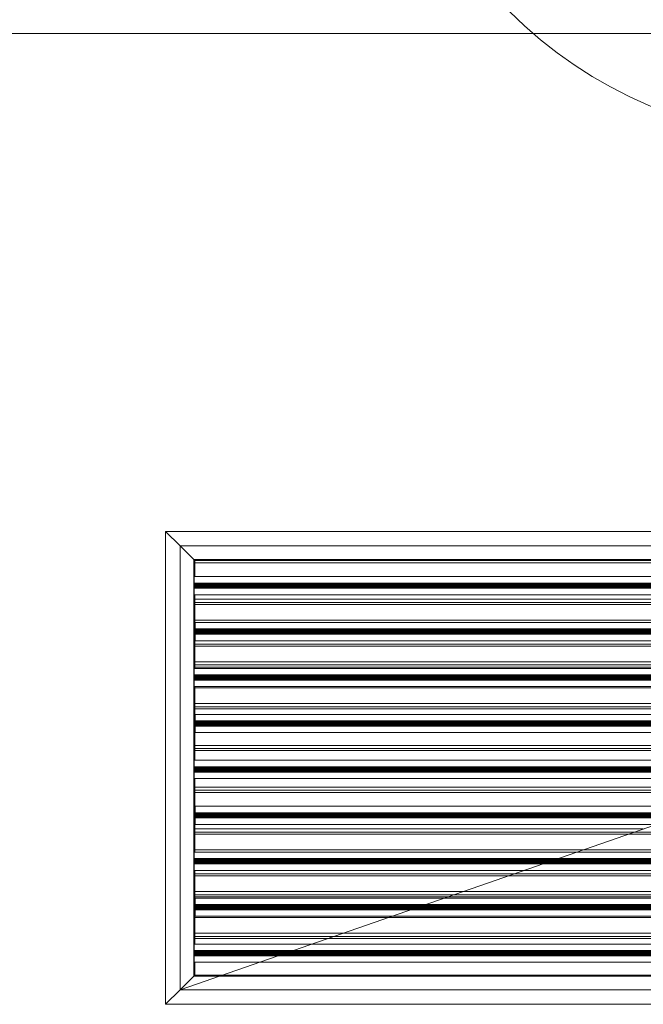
# Model space of a CAD drawing. Header units: metres. Extents: x 2.9 to 42.3, y -72.9 to -49.3.
# Tile 286 of 309: x 27.4 to 28, y -55.8 to -54.9. Entities that reach past the tile are written whole.
import ezdxf

# ---------------------------------------------------------------- set-up
doc = ezdxf.new("R2010")
doc.units = ezdxf.units.M
doc.linetypes.add('Oculto 1_5', pattern=[0.0022, 0.0015, -0.0007])
for name, color, linetype, lineweight in [('A-DETL', 7, 'Oculto 1_5', 18), ('A-WALL', 7, 'Continuous', 18), ('G-IMPT', 7, 'Continuous', 18), ('M-HVAC-DUCT-ANNO', 7, 'Continuous', 18)]:
    doc.layers.add(name, color=color, linetype=linetype, lineweight=lineweight)
doc.layers.add('M-HVAC-CDFF-IDEN', color=1, linetype='Continuous', lineweight=9, true_color=0xff0000)

# ---------------------------------------------------------------- blocks, each defined once
blk = doc.blocks.new('Paredes 25 - Paredes 21-7862988-2PAV')
at = {"layer": 'A-WALL', "color": 253, "true_color": 0xaaaaaa}
blk.add_line((26.39374, -54.86793), (29.3228, -54.86793), dxfattribs=at)
blk = doc.blocks.new('4 GRE - ESCOLA DE CINEMA E AUDIOVISUAL CINE REX R07_rvt-1-2PAV')
at = {"layer": 'A-WALL', "color": 253, "lineweight": 18, "true_color": 0xaaaaaa}
blk.add_blockref('Paredes 25 - Paredes 21-7862988-2PAV', (0, 0.00002), dxfattribs=at)
blk = doc.blocks.new('GRELHA AR-AG 1225x425 - TROX_AR-AG_1225x425_dxf_QMODEL_9a1ed65d_b014_438d_945c_eb9463d1be6b-830546-2PAV')
at = {"layer": 'G-IMPT', "color": 1, "true_color": 0xff0000}
for p, q in [((0.6265, 0.2265), (-0.6265, 0.2265)), ((-0.6265, 0.2265), (0.6265, 0.2265)), ((0.6125, 0.2125), (0.6265, 0.2265)), ((0.6265, 0.2265), (0.6265, -0.2265)), ((0.6265, 0.2265), (0.6265, -0.2265)), ((0.6125, -0.2125), (0.6265, -0.2265)), ((0.6265, -0.2265), (-0.6265, -0.2265)), ((-0.6265, -0.2265), (0.6265, -0.2265))]:
    blk.add_line(p, q, dxfattribs=at)
blk = doc.blocks.new('GRELHA AR-AG 1225x425 - TROX_AR-AG_1225x425_dxf-830545-2PAV')
blk.add_blockref('GRELHA AR-AG 1225x425 - TROX_AR-AG_1225x425_dxf_QMODEL_9a1ed65d_b014_438d_945c_eb9463d1be6b-830546-2PAV', (0, 0))
blk = doc.blocks.new('GRELHA AR-AG 1225x425 - TROX_AR-AG_1225x425_dxf_QMODEL_9a1ed65d_b014_438d_945c_eb9463d1be6b-V138-2PAV')
at = {"layer": 'A-DETL', "color": 1, "linetype": 'Continuous', "true_color": 0xff0000}
for p, q in [((-0.6265, 0.2265), (0.6265, 0.2265)), ((0.6125, 0.2125), (0.6265, 0.2265)), ((0.6125, 0.2125), (0.5995, 0.1995)), ((0.5995, 0.1995), (-0.5995, 0.1995)), ((0.572, 0.1985), (-0.5985, 0.1985)), ((0.572, 0.1985), (-0.5985, 0.1985)), ((-0.5985, 0.1985), (0.572, 0.1985)), ((0.5985, 0.1985), (0.5723, 0.1985)), ((0.5985, 0.1985), (0.5723, 0.1985)), ((0.5723, 0.1985), (0.5985, 0.1985)), ((0.5985, 0.1985), (0.5995, 0.1995)), ((0.5985, 0.1985), (0.5985, 0.18621)), ((0.5985, 0.1985), (0.5985, 0.18621)), ((0.5995, 0.1995), (0.5995, -0.1995)), ((0.51867, 0.18), (-0.599, 0.18)), ((0.599, 0.17927), (-0.599, 0.17927)), ((-0.598, 0.18621), (0.53657, 0.18621)), ((0.51723, 0.1795), (-0.598, 0.1795)), ((0.599, 0.1795), (0.51753, 0.1795)), ((0.599, 0.18), (0.51897, 0.18)), ((0.53687, 0.18621), (0.599, 0.18621)), ((0.599, 0.1795), (0.599, 0.18621)), ((0.599, 0.17958), (0.599, 0.17927)), ((0.599, 0.17927), (0.599, 0.17889)), ((0.599, 0.17889), (-0.599, 0.17889)), ((0.599, 0.17846), (-0.599, 0.17846)), ((0.599, 0.17799), (-0.599, 0.17799)), ((0.599, 0.1775), (-0.599, 0.1775)), ((0.599, 0.17701), (-0.599, 0.17701)), ((0.599, 0.17654), (-0.599, 0.17654)), ((0.599, 0.17611), (-0.599, 0.17611)), ((0.599, 0.17573), (-0.599, 0.17573)), ((0.599, 0.17542), (-0.599, 0.17542)), ((0.599, 0.17519), (-0.599, 0.17519)), ((0.599, 0.17505), (-0.599, 0.17505)), ((0.50426, 0.175), (-0.599, 0.175)), ((0.599, 0.175), (0.50456, 0.175)), ((0.599, 0.17889), (0.599, 0.17846)), ((0.599, 0.17846), (0.599, 0.17799)), ((0.599, 0.17799), (0.599, 0.1775)), ((0.599, 0.1775), (0.599, 0.17701)), ((0.599, 0.17701), (0.599, 0.17654)), ((0.599, 0.17654), (0.599, 0.17611)), ((0.599, 0.17611), (0.599, 0.17573)), ((0.599, 0.17573), (0.599, 0.17542)), ((0.599, 0.17542), (0.599, 0.17519)), ((0.599, 0.17519), (0.599, 0.17505)), ((0.599, 0.16879), (0.599, 0.17519)), ((0.599, 0.17505), (0.599, 0.175)), ((-0.5985, 0.1635), (0.5985, 0.1635)), ((-0.5985, 0.1615), (0.46535, 0.1615)), ((0.48637, 0.16879), (-0.598, 0.16879)), ((0.46565, 0.1615), (0.5985, 0.1615)), ((0.599, 0.16879), (0.48667, 0.16879)), ((0.5985, 0.16879), (0.5985, 0.13581)), ((0.5985, 0.16879), (0.5985, 0.16517)), ((0.5985, 0.16517), (0.5985, 0.1585)), ((0.4567, 0.1585), (-0.5985, 0.1585)), ((-0.5985, 0.1585), (0.4567, 0.1585)), ((0.5985, 0.1585), (0.457, 0.1585)), ((0.457, 0.1585), (0.5985, 0.1585)), ((0.5985, 0.1585), (0.5985, 0.14517)), ((-0.599, 0.14221), (0.40974, 0.14221)), ((-0.5985, 0.1435), (0.5985, 0.1435)), ((0.41005, 0.14221), (0.598, 0.14221)), ((0.598, 0.13581), (0.598, 0.14221)), ((0.5985, 0.14517), (0.5985, 0.1385)), ((0.39185, 0.136), (-0.599, 0.136)), ((0.599, 0.13595), (-0.599, 0.13595)), ((0.599, 0.13581), (-0.599, 0.13581)), ((0.599, 0.13558), (-0.599, 0.13558)), ((0.599, 0.13527), (-0.599, 0.13527)), ((0.599, 0.13489), (-0.599, 0.13489)), ((0.599, 0.13446), (-0.599, 0.13446)), ((0.599, 0.13399), (-0.599, 0.13399)), ((0.599, 0.1335), (-0.599, 0.1335)), ((0.599, 0.13301), (-0.599, 0.13301)), ((0.599, 0.13254), (-0.599, 0.13254)), ((0.599, 0.13211), (-0.599, 0.13211)), ((0.599, 0.136), (0.39215, 0.136)), ((0.5985, 0.1385), (0.5985, 0.13581)), ((0.599, 0.136), (0.599, 0.13595)), ((0.599, 0.13595), (0.599, 0.13581)), ((0.599, 0.13581), (0.599, 0.13558)), ((0.599, 0.13558), (0.599, 0.13527)), ((0.599, 0.13527), (0.599, 0.13489)), ((0.599, 0.13489), (0.599, 0.13446)), ((0.599, 0.13446), (0.599, 0.13399)), ((0.599, 0.13399), (0.599, 0.1335)), ((0.599, 0.1335), (0.599, 0.13301)), ((0.599, 0.13301), (0.599, 0.13254)), ((0.599, 0.13254), (0.599, 0.13211)), ((0.599, 0.13211), (0.599, 0.13173)), ((0.599, 0.13173), (-0.599, 0.13173)), ((-0.599, 0.1315), (0.37888, 0.1315)), ((0.37744, 0.131), (-0.599, 0.131)), ((0.35954, 0.12479), (-0.599, 0.12479)), ((-0.5985, 0.1235), (0.5985, 0.1235)), ((0.598, 0.12479), (0.35985, 0.12479)), ((0.599, 0.131), (0.37774, 0.131)), ((0.37918, 0.1315), (0.598, 0.1315)), ((0.598, 0.12479), (0.598, 0.1315)), ((0.599, 0.13142), (0.598, 0.13142)), ((0.599, 0.13119), (0.598, 0.13119)), ((0.599, 0.13105), (0.598, 0.13105)), ((0.5985, 0.13089), (0.5985, 0.09821)), ((0.5985, 0.13089), (0.5985, 0.12517)), ((0.5985, 0.12517), (0.5985, 0.1185)), ((0.599, 0.13173), (0.599, 0.13142)), ((0.599, 0.13142), (0.599, 0.13119)), ((0.599, 0.13119), (0.599, 0.13105)), ((0.599, 0.13105), (0.599, 0.131)), ((-0.5985, 0.1215), (0.35005, 0.1215)), ((0.34141, 0.1185), (-0.5985, 0.1185)), ((-0.5985, 0.1185), (0.34141, 0.1185)), ((0.5985, 0.1185), (0.34171, 0.1185)), ((0.34171, 0.1185), (0.5985, 0.1185)), ((0.35036, 0.1215), (0.5985, 0.1215)), ((0.5985, 0.1185), (0.5985, 0.10517)), ((0.5985, 0.10517), (0.5985, 0.0985)), ((-0.5985, 0.1035), (0.5985, 0.1035)), ((-0.5985, 0.1015), (0.29241, 0.1015)), ((0.28376, 0.0985), (-0.5985, 0.0985)), ((-0.5985, 0.0985), (0.28376, 0.0985)), ((-0.598, 0.09821), (0.28292, 0.09821)), ((0.28322, 0.09821), (0.599, 0.09821)), ((0.5985, 0.0985), (0.28406, 0.0985)), ((0.28406, 0.0985), (0.5985, 0.0985)), ((0.29271, 0.1015), (0.5985, 0.1015)), ((0.599, 0.0915), (0.599, 0.09821)), ((0.26503, 0.092), (-0.599, 0.092)), ((0.599, 0.09127), (-0.599, 0.09127)), ((0.599, 0.09089), (-0.599, 0.09089)), ((0.599, 0.09046), (-0.599, 0.09046)), ((0.599, 0.08999), (-0.599, 0.08999)), ((0.599, 0.0895), (-0.599, 0.0895)), ((0.599, 0.08901), (-0.599, 0.08901)), ((0.599, 0.08854), (-0.599, 0.08854)), ((0.599, 0.08811), (-0.599, 0.08811)), ((0.599, 0.08773), (-0.599, 0.08773)), ((0.599, 0.08742), (-0.599, 0.08742)), ((0.599, 0.08719), (-0.599, 0.08719)), ((0.599, 0.08705), (-0.599, 0.08705)), ((0.25061, 0.087), (-0.599, 0.087)), ((0.26358, 0.0915), (-0.598, 0.0915)), ((0.599, 0.087), (0.25092, 0.087)), ((0.599, 0.0915), (0.26389, 0.0915)), ((0.599, 0.092), (0.26533, 0.092)), ((0.599, 0.09158), (0.599, 0.09127)), ((0.599, 0.09127), (0.599, 0.09089)), ((0.599, 0.09089), (0.599, 0.09046)), ((0.599, 0.09046), (0.599, 0.08999)), ((0.599, 0.08999), (0.599, 0.0895)), ((0.599, 0.0895), (0.599, 0.08901)), ((0.599, 0.08901), (0.599, 0.08854)), ((0.599, 0.08854), (0.599, 0.08811)), ((0.599, 0.08811), (0.599, 0.08773)), ((0.599, 0.08773), (0.599, 0.08742)), ((0.599, 0.08742), (0.599, 0.08719)), ((0.599, 0.08719), (0.599, 0.08705)), ((0.599, 0.08079), (0.599, 0.08719)), ((0.599, 0.08705), (0.599, 0.087)), ((0.22611, 0.0785), (-0.5985, 0.0785)), ((-0.5985, 0.0785), (0.22611, 0.0785)), ((0.23272, 0.08079), (-0.598, 0.08079)), ((0.5985, 0.0785), (0.22642, 0.0785)), ((0.22642, 0.0785), (0.5985, 0.0785)), ((0.599, 0.08079), (0.23302, 0.08079)), ((0.5985, 0.08079), (0.5985, 0.04781)), ((0.5985, 0.08079), (0.5985, 0.0785)), ((0.5985, 0.0785), (0.5985, 0.06517)), ((-0.5985, 0.0635), (0.5985, 0.0635)), ((-0.5985, 0.0615), (0.17711, 0.0615)), ((0.5985, 0.0585), (0.16877, 0.0585)), ((0.16877, 0.0585), (0.5985, 0.0585)), ((0.17742, 0.0615), (0.5985, 0.0615)), ((0.5985, 0.06517), (0.5985, 0.0585)), ((0.5985, 0.0585), (0.5985, 0.04781)), ((0.599, 0.04795), (-0.599, 0.04795)), ((0.599, 0.04781), (-0.599, 0.04781)), ((0.599, 0.04758), (-0.599, 0.04758)), ((0.599, 0.04727), (-0.599, 0.04727)), ((0.599, 0.048), (0.1385, 0.048)), ((0.1564, 0.05421), (0.598, 0.05421)), ((0.598, 0.04781), (0.598, 0.05421)), ((0.599, 0.048), (0.599, 0.04795)), ((0.599, 0.04795), (0.599, 0.04781)), ((0.599, 0.04781), (0.599, 0.04758)), ((0.599, 0.04758), (0.599, 0.04727)), ((0.599, 0.04727), (0.599, 0.04689)), ((0.599, 0.04689), (-0.599, 0.04689)), ((0.599, 0.04646), (-0.599, 0.04646)), ((0.599, 0.04599), (-0.599, 0.04599)), ((0.599, 0.0455), (-0.599, 0.0455)), ((0.599, 0.04501), (-0.599, 0.04501)), ((0.599, 0.04454), (-0.599, 0.04454)), ((0.599, 0.04411), (-0.599, 0.04411)), ((0.599, 0.04373), (-0.599, 0.04373)), ((0.599, 0.043), (0.12409, 0.043)), ((0.12553, 0.0435), (0.598, 0.0435)), ((0.598, 0.03679), (0.598, 0.0435)), ((0.599, 0.04342), (0.598, 0.04342)), ((0.599, 0.04319), (0.598, 0.04319)), ((0.599, 0.04305), (0.598, 0.04305)), ((0.5985, 0.04319), (0.5985, 0.01021)), ((0.5985, 0.04319), (0.5985, 0.0385)), ((0.5985, 0.0385), (0.5985, 0.02517)), ((0.599, 0.04689), (0.599, 0.04646)), ((0.599, 0.04646), (0.599, 0.04599)), ((0.599, 0.04599), (0.599, 0.0455)), ((0.599, 0.0455), (0.599, 0.04501)), ((0.599, 0.04501), (0.599, 0.04454)), ((0.599, 0.04454), (0.599, 0.04411)), ((0.599, 0.04411), (0.599, 0.04373)), ((0.599, 0.04373), (0.599, 0.04342)), ((0.599, 0.04342), (0.599, 0.04319)), ((0.599, 0.04319), (0.599, 0.04305)), ((0.599, 0.04305), (0.599, 0.043)), ((0.598, 0.03679), (0.1062, 0.03679)), ((-0.5985, 0.0235), (0.5985, 0.0235)), ((0.06212, 0.0215), (0.5985, 0.0215)), ((0.5985, 0.02517), (0.5985, 0.0185)), ((0.599, 0.01021), (0.02958, 0.01021)), ((0.5985, 0.0185), (0.05347, 0.0185)), ((0.05347, 0.0185), (0.5985, 0.0185)), ((0.5985, 0.0185), (0.5985, 0.01021)), ((0.599, 0.0035), (0.599, 0.01021)), ((0.599, 0.00327), (-0.599, 0.00327)), ((0.599, 0.00289), (-0.599, 0.00289)), ((0.599, 0.00246), (-0.599, 0.00246)), ((0.599, 0.00199), (-0.599, 0.00199)), ((0.599, 0.0015), (-0.599, 0.0015)), ((0.599, 0.00101), (-0.599, 0.00101)), ((0.599, 0.00054), (-0.599, 0.00054)), ((0.599, 0.00011), (-0.599, 0.00011)), ((0.599, 0.0035), (0.01024, 0.0035)), ((0.599, 0.004), (0.01168, 0.004)), ((0.599, 0.00358), (0.599, 0.00327)), ((0.599, 0.00327), (0.599, 0.00289)), ((0.599, 0.00289), (0.599, 0.00246)), ((0.599, 0.00246), (0.599, 0.00199)), ((0.599, 0.00199), (0.599, 0.0015)), ((0.599, 0.0015), (0.599, 0.00101)), ((0.599, 0.00101), (0.599, 0.00054)), ((0.599, 0.00054), (0.599, 0.00011)), ((0.599, 0.00011), (0.599, -0.00027)), ((0.599, -0.00027), (-0.599, -0.00027)), ((0.599, -0.00058), (-0.599, -0.00058)), ((0.599, -0.00081), (-0.599, -0.00081)), ((0.599, -0.00095), (-0.599, -0.00095)), ((0.599, -0.00721), (-0.02063, -0.00721)), ((0.599, -0.001), (-0.00273, -0.001)), ((0.5985, -0.00721), (0.5985, -0.04019)), ((0.5985, -0.00721), (0.5985, -0.01483)), ((0.599, -0.00027), (0.599, -0.00058)), ((0.599, -0.00058), (0.599, -0.00081)), ((0.599, -0.00081), (0.599, -0.00095)), ((0.599, -0.00721), (0.599, -0.00081)), ((0.599, -0.00095), (0.599, -0.001)), ((0.5985, -0.0165), (-0.5985, -0.0165)), ((-0.05317, -0.0185), (0.5985, -0.0185)), ((0.5985, -0.01483), (0.5985, -0.0215)), ((0.5985, -0.0215), (-0.06182, -0.0215)), ((-0.06182, -0.0215), (0.5985, -0.0215)), ((0.5985, -0.0215), (0.5985, -0.03483)), ((-0.09725, -0.03379), (0.598, -0.03379)), ((0.598, -0.04019), (0.598, -0.03379)), ((0.5985, -0.03483), (0.5985, -0.04019)), ((0.599, -0.04005), (-0.599, -0.04005)), ((0.599, -0.04019), (-0.599, -0.04019)), ((0.599, -0.04042), (-0.599, -0.04042)), ((0.599, -0.04073), (-0.599, -0.04073)), ((0.599, -0.04111), (-0.599, -0.04111)), ((0.599, -0.04154), (-0.599, -0.04154)), ((0.599, -0.04201), (-0.599, -0.04201)), ((0.599, -0.0425), (-0.599, -0.0425)), ((0.599, -0.04299), (-0.599, -0.04299)), ((0.599, -0.04346), (-0.599, -0.04346)), ((0.599, -0.04389), (-0.599, -0.04389)), ((0.599, -0.04427), (-0.599, -0.04427)), ((0.599, -0.045), (-0.12955, -0.045)), ((-0.12811, -0.0445), (0.598, -0.0445)), ((0.599, -0.04), (-0.11514, -0.04)), ((0.598, -0.05121), (0.598, -0.0445)), ((0.599, -0.04458), (0.598, -0.04458)), ((0.599, -0.04481), (0.598, -0.04481)), ((0.599, -0.04495), (0.598, -0.04495)), ((0.5985, -0.04481), (0.5985, -0.07779)), ((0.5985, -0.04481), (0.5985, -0.05483)), ((0.599, -0.04), (0.599, -0.04005)), ((0.599, -0.04005), (0.599, -0.04019)), ((0.599, -0.04019), (0.599, -0.04042)), ((0.599, -0.04042), (0.599, -0.04073)), ((0.599, -0.04073), (0.599, -0.04111)), ((0.599, -0.04111), (0.599, -0.04154)), ((0.599, -0.04154), (0.599, -0.04201)), ((0.599, -0.04201), (0.599, -0.0425)), ((0.599, -0.0425), (0.599, -0.04299)), ((0.599, -0.04299), (0.599, -0.04346)), ((0.599, -0.04346), (0.599, -0.04389)), ((0.599, -0.04389), (0.599, -0.04427)), ((0.599, -0.04427), (0.599, -0.04458)), ((0.599, -0.04458), (0.599, -0.04481)), ((0.599, -0.04481), (0.599, -0.04495)), ((0.599, -0.04495), (0.599, -0.045)), ((-0.5985, -0.0565), (0.5985, -0.0565)), ((0.598, -0.05121), (-0.14745, -0.05121)), ((0.5985, -0.05483), (0.5985, -0.0615)), ((0.5985, -0.0615), (-0.17711, -0.0615)), ((-0.17711, -0.0615), (0.5985, -0.0615)), ((-0.16847, -0.0585), (0.5985, -0.0585)), ((0.5985, -0.0615), (0.5985, -0.07483)), ((0.5985, -0.07483), (0.5985, -0.07779)), ((0.599, -0.08473), (-0.599, -0.08473)), ((-0.5985, -0.0765), (0.5985, -0.0765)), ((0.599, -0.0845), (-0.24341, -0.0845)), ((0.599, -0.084), (-0.24197, -0.084)), ((-0.22407, -0.07779), (0.599, -0.07779)), ((0.599, -0.0845), (0.599, -0.07779)), ((0.599, -0.08442), (0.599, -0.08473)), ((0.599, -0.08473), (0.599, -0.08511)), ((0.599, -0.08511), (-0.599, -0.08511)), ((0.599, -0.08554), (-0.599, -0.08554)), ((0.599, -0.08601), (-0.599, -0.08601)), ((0.599, -0.0865), (-0.599, -0.0865)), ((0.599, -0.08699), (-0.599, -0.08699)), ((0.599, -0.08746), (-0.599, -0.08746)), ((0.599, -0.08789), (-0.599, -0.08789)), ((0.599, -0.08827), (-0.599, -0.08827)), ((0.599, -0.08858), (-0.599, -0.08858)), ((0.599, -0.08881), (-0.599, -0.08881)), ((0.599, -0.08895), (-0.599, -0.08895)), ((0.599, -0.089), (-0.25638, -0.089)), ((0.599, -0.08511), (0.599, -0.08554)), ((0.599, -0.08554), (0.599, -0.08601)), ((0.599, -0.08601), (0.599, -0.0865)), ((0.599, -0.0865), (0.599, -0.08699)), ((0.599, -0.08699), (0.599, -0.08746)), ((0.599, -0.08746), (0.599, -0.08789)), ((0.599, -0.08789), (0.599, -0.08827)), ((0.599, -0.08827), (0.599, -0.08858)), ((0.599, -0.08858), (0.599, -0.08881)), ((0.599, -0.08881), (0.599, -0.08895)), ((0.599, -0.09521), (0.599, -0.08881)), ((0.599, -0.08895), (0.599, -0.089)), ((-0.5985, -0.0965), (0.5985, -0.0965)), ((0.5985, -0.1015), (-0.29241, -0.1015)), ((-0.29241, -0.1015), (0.5985, -0.1015)), ((-0.28376, -0.0985), (0.5985, -0.0985)), ((0.599, -0.09521), (-0.27427, -0.09521)), ((0.5985, -0.09521), (0.5985, -0.12819)), ((0.5985, -0.09521), (0.5985, -0.1015)), ((0.5985, -0.1015), (0.5985, -0.11483)), ((-0.5985, -0.1165), (0.5985, -0.1165)), ((-0.3509, -0.12179), (0.598, -0.12179)), ((0.5985, -0.1215), (-0.35005, -0.1215)), ((-0.35005, -0.1215), (0.5985, -0.1215)), ((-0.34141, -0.1185), (0.5985, -0.1185)), ((0.598, -0.12819), (0.598, -0.12179)), ((0.5985, -0.11483), (0.5985, -0.1215)), ((0.5985, -0.1215), (0.5985, -0.12819)), ((0.599, -0.12805), (-0.599, -0.12805)), ((0.599, -0.12819), (-0.599, -0.12819)), ((0.599, -0.12842), (-0.599, -0.12842)), ((0.599, -0.12873), (-0.599, -0.12873)), ((0.599, -0.12911), (-0.599, -0.12911)), ((0.599, -0.12954), (-0.599, -0.12954)), ((0.599, -0.13001), (-0.599, -0.13001)), ((0.599, -0.1305), (-0.599, -0.1305)), ((0.599, -0.13099), (-0.599, -0.13099)), ((0.599, -0.13146), (-0.599, -0.13146)), ((0.599, -0.13189), (-0.599, -0.13189)), ((0.599, -0.128), (-0.36879, -0.128)), ((0.599, -0.128), (0.599, -0.12805)), ((0.599, -0.12805), (0.599, -0.12819)), ((0.599, -0.12819), (0.599, -0.12842)), ((0.599, -0.12842), (0.599, -0.12873)), ((0.599, -0.12873), (0.599, -0.12911)), ((0.599, -0.12911), (0.599, -0.12954)), ((0.599, -0.12954), (0.599, -0.13001)), ((0.599, -0.13001), (0.599, -0.1305)), ((0.599, -0.1305), (0.599, -0.13099)), ((0.599, -0.13099), (0.599, -0.13146)), ((0.599, -0.13146), (0.599, -0.13189)), ((0.599, -0.13189), (0.599, -0.13227)), ((0.599, -0.13227), (-0.599, -0.13227)), ((0.598, -0.13921), (-0.4011, -0.13921)), ((0.599, -0.133), (-0.3832, -0.133)), ((-0.38176, -0.1325), (0.598, -0.1325)), ((0.598, -0.13921), (0.598, -0.1325)), ((0.599, -0.13258), (0.598, -0.13258)), ((0.599, -0.13281), (0.598, -0.13281)), ((0.599, -0.13295), (0.598, -0.13295)), ((0.5985, -0.13281), (0.5985, -0.16579)), ((0.5985, -0.13281), (0.5985, -0.13483)), ((0.5985, -0.13483), (0.5985, -0.1415)), ((0.599, -0.13227), (0.599, -0.13258)), ((0.599, -0.13258), (0.599, -0.13281)), ((0.599, -0.13281), (0.599, -0.13295)), ((0.599, -0.13295), (0.599, -0.133)), ((0.5985, -0.1415), (-0.4077, -0.1415)), ((-0.4077, -0.1415), (0.5985, -0.1415)), ((0.5985, -0.1415), (0.5985, -0.15483)), ((-0.5985, -0.1565), (0.5985, -0.1565)), ((-0.4567, -0.1585), (0.5985, -0.1585)), ((0.5985, -0.15483), (0.5985, -0.1615)), ((-0.47772, -0.16579), (0.599, -0.16579)), ((0.5985, -0.1615), (-0.46535, -0.1615)), ((-0.46535, -0.1615), (0.5985, -0.1615)), ((0.5985, -0.1615), (0.5985, -0.16579)), ((0.599, -0.1725), (0.599, -0.16579)), ((0.599, -0.17273), (-0.599, -0.17273)), ((0.599, -0.17311), (-0.599, -0.17311)), ((0.599, -0.17354), (-0.599, -0.17354)), ((0.599, -0.17401), (-0.599, -0.17401)), ((0.599, -0.1745), (-0.599, -0.1745)), ((0.599, -0.17499), (-0.599, -0.17499)), ((0.599, -0.17546), (-0.599, -0.17546)), ((0.599, -0.17589), (-0.599, -0.17589)), ((0.599, -0.17627), (-0.599, -0.17627)), ((0.599, -0.17658), (-0.599, -0.17658)), ((0.599, -0.17681), (-0.599, -0.17681)), ((0.599, -0.17695), (-0.599, -0.17695)), ((0.599, -0.177), (-0.51003, -0.177)), ((0.599, -0.1725), (-0.49705, -0.1725)), ((0.599, -0.172), (-0.49561, -0.172)), ((0.599, -0.17242), (0.599, -0.17273)), ((0.599, -0.17273), (0.599, -0.17311)), ((0.599, -0.17311), (0.599, -0.17354)), ((0.599, -0.17354), (0.599, -0.17401)), ((0.599, -0.17401), (0.599, -0.1745)), ((0.599, -0.1745), (0.599, -0.17499)), ((0.599, -0.17499), (0.599, -0.17546)), ((0.599, -0.17546), (0.599, -0.17589)), ((0.599, -0.17589), (0.599, -0.17627)), ((0.599, -0.17627), (0.599, -0.17658)), ((0.599, -0.17658), (0.599, -0.17681)), ((0.599, -0.17681), (0.599, -0.17695)), ((0.599, -0.18321), (0.599, -0.17681)), ((0.599, -0.17695), (0.599, -0.177)), ((0.599, -0.18321), (-0.52792, -0.18321)), ((0.5985, -0.18321), (0.5985, -0.1985)), ((0.5985, -0.18321), (0.5985, -0.19483)), ((-0.5985, -0.1965), (0.5985, -0.1965)), ((0.5985, -0.19483), (0.5985, -0.1985)), ((-0.5995, -0.1995), (0.5995, -0.1995)), ((0.5985, -0.1985), (-0.572, -0.1985)), ((-0.572, -0.1985), (0.5985, -0.1985)), ((0.5985, -0.1985), (0.5995, -0.1995)), ((0.6125, -0.2125), (0.5995, -0.1995)), ((0.6125, -0.2125), (0.6265, -0.2265)), ((-0.6265, -0.2265), (0.6265, -0.2265))]:
    blk.add_line(p, q, dxfattribs=at)
at = {"layer": 'G-IMPT', "color": 1, "true_color": 0xff0000}
for p, q in [((0.6265, 0.2265), (-0.6265, 0.2265)), ((-0.6265, 0.2265), (0.6265, 0.2265)), ((0.6125, 0.2125), (0.6265, 0.2265)), ((0.6265, 0.2265), (0.6265, -0.2265)), ((0.6265, 0.2265), (0.6265, -0.2265)), ((0.6125, -0.2125), (0.6265, -0.2265)), ((0.6265, -0.2265), (-0.6265, -0.2265)), ((-0.6265, -0.2265), (0.6265, -0.2265))]:
    blk.add_line(p, q, dxfattribs=at)
blk = doc.blocks.new('GRELHA AR-AG 1225x425 - TROX_AR-AG_1225x425_dxf-V151-2PAV')
for name in ['GRELHA AR-AG 1225x425 - TROX_AR-AG_1225x425_dxf_QMODEL_9a1ed65d_b014_438d_945c_eb9463d1be6b-830546-2PAV', 'GRELHA AR-AG 1225x425 - TROX_AR-AG_1225x425_dxf_QMODEL_9a1ed65d_b014_438d_945c_eb9463d1be6b-V138-2PAV']:
    blk.add_blockref(name, (0, 0))
blk = doc.blocks.new('GRELHA AR-AG 1225x425 - GRELHA AR-AG 1225x425-V152-2PAV')
for name in ['GRELHA AR-AG 1225x425 - TROX_AR-AG_1225x425_dxf-830545-2PAV', 'GRELHA AR-AG 1225x425 - TROX_AR-AG_1225x425_dxf-V151-2PAV']:
    blk.add_blockref(name, (0, 0))
blk = doc.blocks.new('M_Identificador de terminal de ar_BTS - Em caixas-852561-2PAV')
at = {"layer": 'M-HVAC-CDFF-IDEN'}
blk.add_line((-0.0056, 0), (0.0056, 0), dxfattribs=at)
blk.add_circle((0, 0), 0.0056, dxfattribs=at)

msp = doc.modelspace()

# ---------------------------------------------------------------- linework, layer by layer
at = {"layer": 'M-HVAC-DUCT-ANNO', "color": 5, "true_color": 0x0000ff}
for p, q in [((27.53441, -55.35879), (28.75941, -55.35879)), ((27.53441, -55.78379), (27.53441, -55.35879)), ((27.53441, -55.78379), (28.75941, -55.35879)), ((28.75941, -55.78379), (27.53441, -55.78379))]:
    msp.add_line(p, q, dxfattribs=at)

# ---------------------------------------------------------------- block references
at = {"lineweight": 5}
msp.add_blockref('4 GRE - ESCOLA DE CINEMA E AUDIOVISUAL CINE REX R07_rvt-1-2PAV', (0, 0), dxfattribs=at)
at = {"layer": 'A-DETL', "color": 1, "linetype": 'Continuous', "true_color": 0xff0000, "rotation": 180}
msp.add_blockref('GRELHA AR-AG 1225x425 - GRELHA AR-AG 1225x425-V152-2PAV', (28.14691, -55.57129), dxfattribs=at)
at = {"layer": 'M-HVAC-CDFF-IDEN', "xscale": 74.99999999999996, "yscale": 74.99999999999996, "zscale": 74.99999999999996}
msp.add_blockref('M_Identificador de terminal de ar_BTS - Em caixas-852561-2PAV', (28.14691, -54.54979), dxfattribs=at)

doc.saveas('drawing.dxf')
